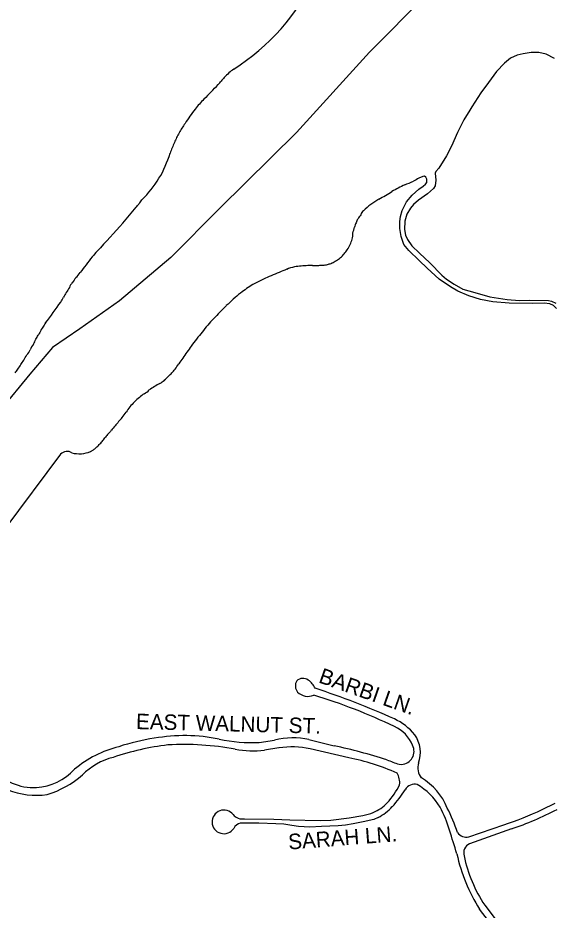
# Model space of a CAD drawing. Extents: x 0 to 712119, y 0 to 761125.
# Drawn here: x 692918 to 694653, y 733421 to 736308 of the extents above; entities that cross this region are included whole.
import ezdxf

# ---------------------------------------------------------------- set-up
doc = ezdxf.new("R2010")
doc.units = 0
for name, color, linetype in [('PAVED ROADS', 7, 'Continuous'), ('stream or creek', 7, 'Continuous'), ('street names', 7, 'Continuous')]:
    doc.layers.add(name, color=color, linetype=linetype)

msp = doc.modelspace()

# ---------------------------------------------------------------- linework, layer by layer
at = {"layer": 'PAVED ROADS'}
for points in [[(694654, 736176.5), (694627.5, 736190), (694603.5, 736195.5), (694579.5, 736195.5), (694553.5, 736192), (694533.5, 736187.5), (694512.5, 736178), (694492.5, 736161), (694467, 736134), (694441, 736098.5), (694416.1, 736065.3), (694386.9, 736019.7), (694380.2, 736009.1), (694360.9, 735978.1), (694340.6, 735936.8), (694320.9, 735893.2), (694305.4, 735861.9), (694280.5, 735821.6), (694270.5, 735811.1), (694268.5, 735805.9), (694270.5, 735783.3), (694268.5, 735764.3), (694262.7, 735755.9), (694244, 735739.1), (694215, 735718.5), (694198.8, 735704.6), (694189.1, 735692.5), (694177.1, 735672.8), (694170.7, 735650.6), (694169.4, 735623.2), (694172.3, 735604.4), (694178.8, 735590.4), (694193, 735570.1), (694218.2, 735546.2), (694251.4, 735515.2), (694290.1, 735475.2), (694305, 735462), (694329.8, 735446.2), (694358.4, 735430.5), (694396.5, 735419.2), (694444.9, 735405.4), (694501.7, 735396.3), (694541.1, 735393.8), (694572.5, 735394.4), (694635.2, 735393.4), (694645.2, 735391.5), (694658.7, 735384.7)], [(694661.2, 735367.2), (694651.4, 735377.2), (694639.3, 735382.8), (694621, 735385.4), (694584.2, 735384.2), (694508.2, 735384.7), (694455.3, 735389.5), (694414.8, 735396.4), (694377.2, 735408.5), (694341.8, 735423.6), (694318, 735437.4), (694281.8, 735462), (694242.2, 735498.6), (694216.9, 735522.6), (694182.8, 735555), (694167.6, 735574.5), (694158.1, 735601.1), (694153.9, 735626.1), (694153.7, 735648.6), (694156.6, 735664.8), (694161.4, 735684.3), (694176.2, 735712.5), (694194.2, 735734.7), (694215.8, 735753.6), (694229.4, 735763.7), (694237.5, 735769.6), (694241.2, 735775.8), (694241.2, 735785.7), (694238.2, 735792.4), (694233.8, 735795.4), (694228.4, 735794.9), (694215.8, 735788.9)], [(693056.7, 734895.9), (692876.1, 734654.6)], [(693699.1, 733963.9), (693749.1, 733970.8)], [(693860.2, 733972.7), (693941.3, 733952.6)], [(693763.2, 733945.9), (693716.6, 733939.1)], [(693988.9, 733914.3), (693863.6, 733942.6)], [(694151.5, 733892.8), (694160, 733892.3)], [(694614.2, 733746.4), (694656.8, 733767.3)], [(693614.9, 733730.1), (693617.8, 733726.6), (693624.7, 733722), (693630.8, 733718.3), (693636, 733716.8), (693651.2, 733716.5), (693746.7, 733715.5), (693798.8, 733713.3), (693896.1, 733711.3), (693931.4, 733712.6), (693990.2, 733719.2), (694034.7, 733727.6), (694060, 733733.9), (694068, 733737.1)], [(694083.7, 733720.5), (694069.8, 733714.6), (694035.1, 733706.2), (694003, 733700.5), (693978, 733696.3), (693954.8, 733693.6), (693900.5, 733691.3), (693863.5, 733689.7), (693825.8, 733691.6), (693804.4, 733694.6), (693779.3, 733698.8), (693752.8, 733700.6), (693698.3, 733702.5), (693637.9, 733702.4), (693632, 733700.3), (693627.3, 733697.5), (693620.3, 733691.2), (693616.8, 733685.4)], [(694377.6, 733658.5), (694490.2, 733697.1)], [(694514.9, 733683.9), (694379.6, 733635.4)], [(694429, 733436.8), (694521.9, 733314.7)], [(694506.4, 733300.9), (694412.3, 733424.2)]]:
    msp.add_lwpolyline(points, dxfattribs=at)
for centre, radius, start, end in [((693222.1, 736759.1), 732.5, 302.6182, 334.1423), ((693735, 735977.7), 202.4, 125.6895, 131.3342), ((693748.6, 735964.4), 221.5, 137.149, 141.0737), ((693753.8, 735956.3), 230.9, 131.3435, 136.5593), ((692490.9, 737113.2), 1482.9, 315.2132, 316.4862), ((693396.2, 736249), 231.4, 317.3162, 321.0737), ((694896.8, 734725.1), 1906.9, 135.2132, 136.2032), ((693721.9, 735833.4), 291.7, 137.8356, 142.0524), ((694056.3, 735530.6), 742.8, 136.1799, 137.8373), ((693997.2, 735623), 638.1, 142.3564, 144.8993), ((694377.7, 735355.6), 1103.2, 144.8984, 146.3685), ((693670.9, 735807.2), 264.5, 146.9457, 150.8622), ((694396.6, 735335), 1130.4, 146.0304, 146.9474), ((693834.2, 735728), 446, 154.4266, 156.6797), ((693711.2, 735786.8), 309.7, 151.196, 154.4257), ((693906.2, 735692.9), 526.1, 158.3073, 160.3341), ((693989.3, 735659.9), 615.4, 156.5742, 158.3077), ((693076.5, 735969.6), 348.9, 314.1994, 343.3994), ((694659.8, 734763.2), 1117.5, 115.9948, 118.3779), ((694064.8, 736052.3), 303.4, 290.2971, 296.0794), ((694477.1, 735261.9), 588.2, 116.3732, 118.306), ((693605.1, 736579.8), 984.2, 299.264, 302.1434), ((693184.9, 735803.7), 159, 321.9762, 328.0128), ((694233.5, 735470.2), 291, 120.4091, 126.52), ((692412.3, 736392.8), 1129.9, 318.4764, 321.8708), ((693038.9, 735927.8), 350.6, 318.4238, 320.6964), ((694048, 735667.1), 20.1, 123.5539, 169.1195), ((694177.3, 735545.9), 196.8, 126.4932, 135.5167), ((694056.8, 735631.9), 46.2, 147.187, 164.0386), ((694094.5, 735610.3), 89.7, 137.5632, 148.6683), ((703742.4, 725961), 14271.4, 137.27569, 137.77052), ((693491, 735752.6), 530.4, 344.6011, 346.7437), ((695223.9, 735193), 1293, 159.5564, 160.2025), ((693904.5, 735613.9), 98, 346.966, 358.718), ((693882, 735627.5), 123.4, 325.655, 334.411), ((693900.2, 735618.9), 103.3, 334.3597, 344.8078), ((693378.1, 735357.3), 281.9, 136.0803, 141.1113), ((693901.2, 735604.8), 94.5, 309.9821, 320.2086), ((693847.9, 735649.3), 163.9, 320.1736, 326.0843), ((706521.3, 725387.4), 16778.9, 142.89708, 143.00526), ((694487.7, 734489.3), 1690.7, 141.8237, 142.8971), ((693866.4, 735142), 364.4, 91.4833, 94.9318), ((693912.1, 733508.9), 1998.2, 91.1719, 91.5823), ((693850, 736547), 1040.6, 271.172, 271.9601), ((693858.7, 736251.2), 744.7, 272.0685, 273.0601), ((693854.2, 736335.1), 828.7, 273.06, 273.9511), ((693906.9, 735562.6), 54.5, 274.5965, 287.2755), ((693883.4, 735638.7), 134, 287.2186, 292.4644), ((693905, 735586.4), 77.5, 292.4894, 304.4533), ((693855.5, 735658.7), 165.1, 304.4014, 310.0946), ((692546.5, 735953.9), 741.6, 319.008, 320.6807), ((694886.8, 732721), 2982.8, 112.1184, 112.6502), ((694327.9, 734153.3), 1445.6, 111.9239, 112.9728), ((693843.8, 735356.3), 148.8, 101.8, 111.9492), ((693853.3, 735293.1), 212.8, 94.9251, 100.8257), ((693169.5, 735397.4), 92.7, 144.4739, 155.5786), ((693262.5, 735337.5), 203.1, 140.2652, 145.9681), ((693900.9, 735064.6), 440.5, 117.7871, 120.2823), ((693856.9, 735148), 346.1, 114.6135, 117.7884), ((694077.3, 734660.8), 880.9, 112.6499, 114.4501), ((693941.5, 734892), 1014.3, 147.5869, 148.6845), ((693892.9, 735094.5), 410.9, 124.8091, 128.1964), ((693835.2, 735177.5), 309.8, 120.3216, 124.8128), ((692675.4, 735621.2), 447, 328.644, 330.9119), ((693496, 735164.7), 492, 148.8513, 150.9119), ((694096.7, 734858.1), 723.2, 131.7408, 134.1747), ((693946, 735026.9), 496.9, 128.201, 131.7425), ((690473.9, 737204.1), 3157.4, 323.385, 324.9001), ((694384.4, 734557.4), 1139.3, 134.0154, 135.4941), ((694485.2, 734487.6), 1260.6, 137.7807, 139.0783), ((694093.8, 734843), 731.8, 135.4936, 137.7954), ((693047.6, 735270.4), 61, 142.9215, 158.8385), ((693725.6, 734828.5), 870.1, 145.5333, 146.6269), ((694069.1, 734848.4), 709.8, 139.0779, 141.3821), ((692129.2, 735768.3), 984.1, 329.4848, 330.3139), ((693942.6, 734726.8), 1107.2, 149.2819, 149.9656), ((695134.8, 733997.6), 2073.5, 141.3939, 142.1852), ((693053.6, 735191.4), 104.4, 144.6205, 155.8827), ((692613.5, 735440), 401.8, 332.0813, 334.762), ((694277.7, 734662.8), 988.6, 142.1851, 143.8448), ((692905, 735257), 58.1, 316.8548, 336.7483), ((697004.1, 732692.2), 4352.6, 144.3894, 144.7047), ((695891.6, 733489), 2984.1, 143.9294, 144.3894), ((692128.6, 735695.9), 948.3, 327.4661, 328.5389), ((691997.3, 735777.8), 1103.1, 328.4714, 329.462), ((693032.8, 735457.9), 487.4, 323.9573, 326.5234), ((694138.6, 734726.6), 838.3, 145.0309, 146.5231), ((692700.8, 735318), 262.5, 322.8258, 325.959), ((692389.5, 735529.5), 638.9, 325.8739, 327.4662), ((693336.8, 735238.6), 112.6, 315.3558, 323.1615), ((693349.5, 735178.4), 60.2, 298.1062, 315.3151), ((692952.3, 735623.5), 656.6, 312.0679, 313.6933), ((693153.5, 735419.5), 370.1, 312.9885, 315.3682), ((693305.8, 735136.5), 49.6, 295.6934, 319.4152), ((693585.4, 734720.6), 453.6, 119.6701, 122.2332), ((693425.4, 735030.4), 106.2, 116.6423, 127.4357), ((693385.8, 734975.2), 127.7, 125.3047, 135.0652), ((693349.4, 735049.2), 48.1, 117.3406, 141.0057), ((693498.8, 734879.6), 276.1, 142.1087, 146.4764), ((693432.4, 734928.5), 193.6, 135.032, 141.4818), ((693104.1, 735141), 197.4, 320.3742, 326.4795), ((717027.6, 714736.6), 31245.9, 139.59941, 139.63355), ((696052.4, 732585.5), 3704.3, 139.2902, 139.5673), ((688699.8, 738911.9), 5995.4, 319.29011, 319.46131), ((693521.5, 734697.4), 408.2, 140.0283, 141.9994), ((701547.5, 727895.5), 10928.7, 139.63358, 139.73121), ((693047.9, 735057.4), 186.6, 315.8105, 320.095), ((692785.1, 735272.7), 526.3, 320.4707, 321.9993), ((693077.6, 734877), 28.2, 56.0457, 137.9549), ((693116.8, 734995.4), 97.8, 256.1522, 292.0521), ((693106.6, 734991), 98.1, 298.5175, 299.7801), ((693106.6, 734991), 98.1, 299.7801, 305.0541), ((693113.7, 734981), 85.9, 305.0343, 312.4934), ((693008.3, 735095.9), 241.9, 312.5073, 315.8138), ((693847.3, 734147), 31.3, 148.8587, 220.3574), ((693840.6, 734140.4), 30.4, 55.4464, 131.4388), ((693822.7, 734113.7), 62.6, 23.6805, 55.8144), ((693856.6, 734158.8), 46.1, 224.0184, 294.1781), ((693119.6, 731790.4), 2468.5, 65.6762, 72.0598), ((693325, 732318), 1881.1, 64.4412, 72.9843), ((694061.8, 733876), 179.9, 38.6429, 65.5138), ((694090.1, 733910.8), 114.1, 22.4013, 65.9334), ((693458.3, 733310), 674.3, 98.3982, 108.4154), ((693457.2, 733441.4), 544.4, 78.0465, 100.3056), ((693808.4, 733748.7), 229.8, 76.9935, 104.9574), ((694122.6, 733931), 98.2, 339.6614, 35.7199), ((693334.2, 733595.9), 364.8, 104.109, 129.6809), ((693509.2, 733092.1), 870, 96.9559, 108.9195), ((693453.9, 733049.3), 907.8, 79.3521, 93.1583), ((693672.7, 734456.7), 493.5, 257.9818, 273.0626), ((693805.3, 733698), 251.4, 76.5961, 99.6279), ((693557.4, 732156.2), 1837, 72.4222, 77.9361), ((694157.2, 733935.1), 42.9, 273.7949, 26.6005), ((693677, 734257.1), 320.5, 260.0384, 277.0964), ((693276.7, 733711), 210, 103.6496, 135.4427), ((693848.1, 733204.9), 723.2, 65.7573, 78.7718), ((694435.9, 734720.8), 875.4, 248.292, 251.0369), ((694263.7, 733881.2), 51.5, 162.263, 218.9666), ((692967.5, 733982), 164.2, 218.0024, 273.7745), ((692966.9, 734000.7), 182.9, 273.6054, 317.3074), ((694089.8, 733832), 64, 355.1834, 30.3549), ((692919.8, 734095.9), 315.2, 287.2609, 311.1084), ((694121.1, 733675.6), 201.4, 22.1138, 59.3715), ((692979.3, 734050.3), 257.6, 248.6361, 277.5937), ((693932, 733936.9), 247.5, 317.1211, 333.5419), ((693804, 734049.4), 438.4, 317.9486, 327.0229), ((694202.7, 733792.9), 35.7, 77.63, 149.9788), ((694103.6, 733646.3), 210.5, 30.7993, 59.5364), ((694018.2, 733857.5), 130.3, 292.4463, 316.9222), ((694007.7, 733866.8), 164.8, 297.4708, 317.6659), ((693902.5, 733553.4), 431.4, 17.0545, 27.7272), ((693834, 733507.7), 532.7, 17.9949, 27.2271), ((694166.8, 734690.3), 1044.6, 288.0349, 295.3573), ((694175.2, 734682.2), 1054.6, 288.7927, 297.541), ((693584.9, 733706.5), 38.2, 38.2264, 326.5511), ((683750.6, 730375.6), 11069.1, 16.95306, 17.36857), ((694368.9, 733691.7), 34.3, 214.5491, 284.7179), ((694392.2, 733606.5), 31.6, 113.6185, 198.2049), ((694877.4, 733720), 551.2, 192.2272, 212.4564), ((694793.7, 733683.1), 440, 191.3315, 214.0291)]:
    msp.add_arc(centre, radius, start, end, dxfattribs=at)
at = {"layer": 'stream or creek'}
msp.add_lwpolyline([(694238.8, 736382.1), (694056.5, 736197.1), (693819.6, 735936.8), (693572.2, 735691.9), (693413.3, 735533.1), (693246.7, 735392.5), (693119.1, 735301.3), (693030.5, 735241.4), (692957.6, 735155.5), (692863.8, 735040.9), (692819.5, 734970.6), (692790.9, 734889.9), (692776.2, 734838.7), (692754.2, 734748.7), (692728.2, 734640.8), (692715.2, 734545.7), (692712.2, 734470.7), (692694.2, 734403.7), (692669.2, 734325.7), (692645.2, 734241.8), (692631.2, 734157.8), (692621.2, 734081.7)], dxfattribs=at)

# ---------------------------------------------------------------- texts
at = {"layer": 'street names'}
for s, rotation, p in [('BARBI LN.', 340.6435, (693888.4, 734158.5)), ('EAST WALNUT ST.', 358.571, (693300.2, 734006.9)), ('SARAH LN.', 4.3836, (693795, 733616.9))]:
    msp.add_text(s, height=50, rotation=rotation, dxfattribs=at).set_placement(p)

doc.saveas('drawing.dxf')
